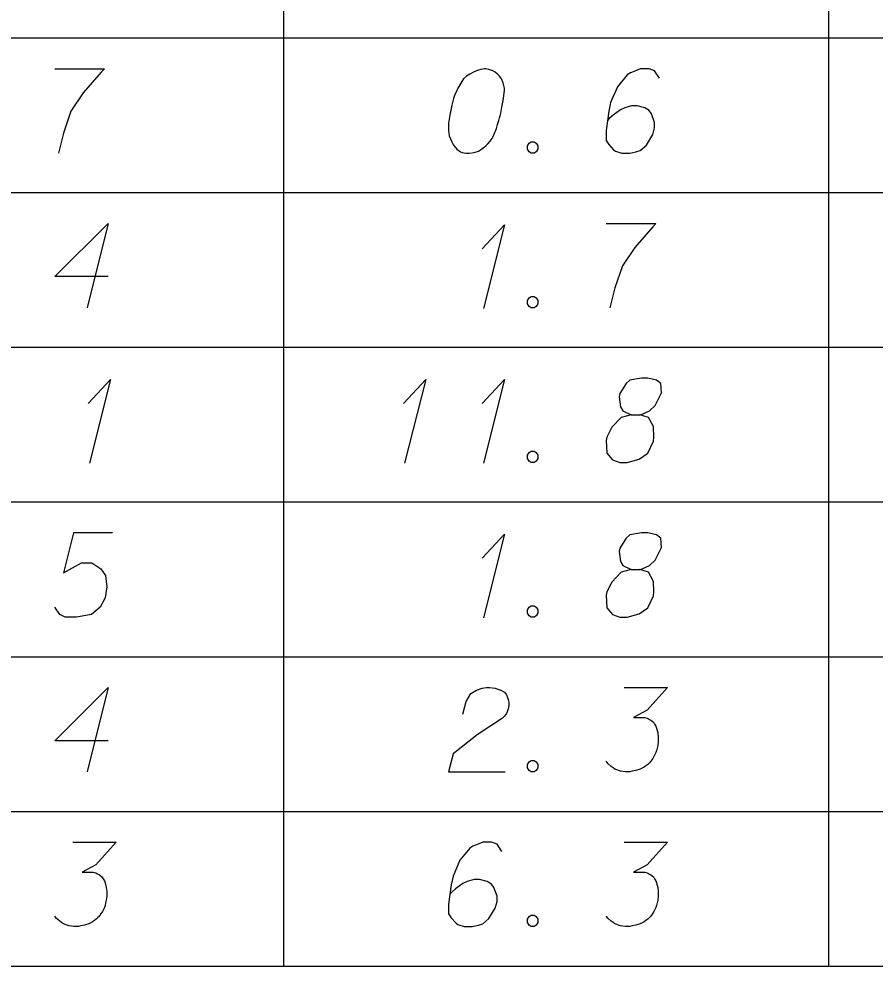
# Model space of a CAD drawing. Extents: x 2074207 to 2076812, y 516372 to 523312.
# Drawn here: x 2076573.1 to 2076621.8, y 517572.2 to 517626.1 of the extents above; entities that cross this region are included whole.
import ezdxf

# ---------------------------------------------------------------- set-up
doc = ezdxf.new("R2010")
doc.units = 0
doc.layers.add('Prop DirtTable_ Soil Test Results - Outline (Minor)', color=7, linetype='Continuous')
doc.layers.add('Prop DirtTable_ Soil Test Results - Tx (Sample Data)', color=7, linetype='Continuous')

msp = doc.modelspace()

# ---------------------------------------------------------------- linework, layer by layer
at = {"layer": 'Prop DirtTable_ Soil Test Results - Outline (Minor)'}
for p, q in [((2076588.114, 517633.83), (2076588.114, 517625.03)), ((2076619.134, 517625.03), (2076619.134, 517633.83)), ((2076260.609, 517625.03), (2076811.903, 517625.03)), ((2076260.609, 517625.03), (2076811.903, 517625.03)), ((2076588.114, 517625.03), (2076588.114, 517616.23)), ((2076619.134, 517616.23), (2076619.134, 517625.03)), ((2076260.609, 517616.23), (2076811.903, 517616.23)), ((2076260.609, 517616.23), (2076811.903, 517616.23)), ((2076588.114, 517616.23), (2076588.114, 517607.43)), ((2076619.134, 517607.43), (2076619.134, 517616.23)), ((2076260.609, 517607.43), (2076811.903, 517607.43)), ((2076260.609, 517607.43), (2076811.903, 517607.43)), ((2076588.114, 517607.43), (2076588.114, 517598.63)), ((2076619.134, 517598.63), (2076619.134, 517607.43)), ((2076260.609, 517598.63), (2076811.903, 517598.63)), ((2076260.609, 517598.63), (2076811.903, 517598.63)), ((2076588.114, 517598.63), (2076588.114, 517589.83)), ((2076619.134, 517589.83), (2076619.134, 517598.63)), ((2076260.609, 517589.83), (2076811.903, 517589.83)), ((2076260.609, 517589.83), (2076811.903, 517589.83)), ((2076588.114, 517589.83), (2076588.114, 517581.03)), ((2076619.134, 517581.03), (2076619.134, 517589.83)), ((2076260.609, 517581.03), (2076811.903, 517581.03)), ((2076260.609, 517581.03), (2076811.903, 517581.03)), ((2076588.114, 517581.03), (2076588.114, 517572.23)), ((2076619.134, 517572.23), (2076619.134, 517581.03)), ((2076260.609, 517572.23), (2076811.903, 517572.23))]:
    msp.add_line(p, q, dxfattribs=at)
at = {"layer": 'Prop DirtTable_ Soil Test Results - Tx (Sample Data)'}
for points in [[(2076575.116, 517623.274), (2076577.938, 517623.274), (2076577.761, 517623.085), (2076576.738, 517621.913), (2076576.033, 517620.855), (2076575.609, 517619.608), (2076575.327, 517618.474)], [(2076599.632, 517623.274), (2076599.562, 517623.274), (2076599.35, 517623.236), (2076599.209, 517623.198), (2076599.103, 517623.16), (2076598.927, 517623.085), (2076598.715, 517622.971), (2076598.539, 517622.858), (2076598.362, 517622.707), (2076598.256, 517622.556), (2076598.151, 517622.367), (2076598.045, 517622.178), (2076597.939, 517621.951), (2076597.868, 517621.8), (2076597.798, 517621.573), (2076597.692, 517621.195), (2076597.586, 517620.628), (2076597.516, 517620.174), (2076597.516, 517619.759), (2076597.551, 517619.456), (2076597.692, 517619.116), (2076597.798, 517618.927), (2076597.974, 517618.7), (2076598.186, 517618.549), (2076598.292, 517618.511), (2076598.503, 517618.474), (2076598.68, 517618.474), (2076598.962, 517618.511), (2076599.209, 517618.587), (2076599.385, 517618.7), (2076599.632, 517618.889), (2076599.738, 517619.003), (2076599.879, 517619.154), (2076599.985, 517619.305), (2076600.055, 517619.419), (2076600.126, 517619.608), (2076600.161, 517619.683), (2076600.232, 517619.872), (2076600.302, 517620.099), (2076600.373, 517620.326), (2076600.408, 517620.477), (2076600.443, 517620.59), (2076600.479, 517620.741), (2076600.549, 517621.082), (2076600.585, 517621.27), (2076600.62, 517621.459), (2076600.655, 517621.724), (2076600.69, 517622.064), (2076600.69, 517622.178), (2076600.655, 517622.329), (2076600.62, 517622.48), (2076600.514, 517622.707), (2076600.408, 517622.858), (2076600.302, 517622.971), (2076600.161, 517623.085), (2076600.02, 517623.16), (2076599.914, 517623.198), (2076599.809, 517623.236), (2076599.632, 517623.274)], [(2076609.509, 517622.745), (2076609.227, 517623.16), (2076608.91, 517623.274), (2076608.416, 517623.274), (2076608.063, 517623.122), (2076607.851, 517623.047), (2076607.675, 517622.933), (2076607.111, 517622.253), (2076606.723, 517621.346), (2076606.617, 517620.855), (2076606.476, 517619.759), (2076606.476, 517619.192), (2076606.617, 517618.965), (2076606.899, 517618.663), (2076607.005, 517618.587), (2076607.358, 517618.474), (2076607.816, 517618.474), (2076608.169, 517618.549), (2076608.416, 517618.625), (2076608.769, 517618.927), (2076609.121, 517619.532), (2076609.227, 517619.91), (2076609.227, 517620.212), (2076609.051, 517620.704), (2076608.91, 517620.893), (2076608.663, 517621.044), (2076608.239, 517621.157), (2076607.922, 517621.157), (2076607.534, 517621.044), (2076607.287, 517620.93), (2076606.864, 517620.628), (2076606.652, 517620.439), (2076606.546, 517620.326)], [(2076602.207, 517619.116), (2076602.384, 517619.116), (2076602.489, 517619.041), (2076602.595, 517618.889), (2076602.595, 517618.7), (2076602.489, 517618.549), (2076602.384, 517618.474), (2076602.207, 517618.474), (2076602.101, 517618.549), (2076601.996, 517618.7), (2076601.996, 517618.889), (2076602.101, 517619.041), (2076602.207, 517619.116)], [(2076578.149, 517611.45), (2076575.116, 517611.45), (2076578.149, 517614.474), (2076576.95, 517609.674)], [(2076599.42, 517613.037), (2076600.69, 517614.398), (2076599.491, 517609.636)], [(2076606.476, 517614.474), (2076609.298, 517614.474), (2076609.121, 517614.285), (2076608.098, 517613.113), (2076607.393, 517612.055), (2076606.969, 517610.808), (2076606.687, 517609.674)], [(2076602.207, 517610.316), (2076602.384, 517610.316), (2076602.489, 517610.241), (2076602.595, 517610.089), (2076602.595, 517609.9), (2076602.489, 517609.749), (2076602.384, 517609.674), (2076602.207, 517609.674), (2076602.101, 517609.749), (2076601.996, 517609.9), (2076601.996, 517610.089), (2076602.101, 517610.241), (2076602.207, 517610.316)], [(2076577.02, 517604.237), (2076578.29, 517605.598), (2076577.091, 517600.836)], [(2076594.94, 517604.237), (2076596.21, 517605.598), (2076595.011, 517600.836)], [(2076599.42, 517604.237), (2076600.69, 517605.598), (2076599.491, 517600.836)], [(2076607.887, 517603.595), (2076608.38, 517603.595), (2076608.522, 517603.633), (2076608.945, 517603.822), (2076609.262, 517604.124), (2076609.615, 517604.842), (2076609.58, 517605.371), (2076609.333, 517605.56), (2076608.839, 517605.674), (2076608.486, 517605.674), (2076607.816, 517605.56), (2076607.604, 517605.371), (2076607.252, 517604.804), (2076607.216, 517604.615), (2076607.287, 517604.048), (2076607.428, 517603.822), (2076607.887, 517603.595), (2076607.322, 517603.444), (2076606.793, 517602.877), (2076606.511, 517602.31), (2076606.476, 517602.121), (2076606.511, 517601.403), (2076606.828, 517601.025), (2076607.252, 517600.874), (2076607.675, 517600.874), (2076608.345, 517601.063), (2076608.839, 517601.403), (2076609.157, 517602.083), (2076609.192, 517602.31), (2076609.157, 517602.915), (2076608.874, 517603.444), (2076608.38, 517603.595)], [(2076602.207, 517601.516), (2076602.384, 517601.516), (2076602.489, 517601.441), (2076602.595, 517601.289), (2076602.595, 517601.1), (2076602.489, 517600.949), (2076602.384, 517600.874), (2076602.207, 517600.874), (2076602.101, 517600.949), (2076601.996, 517601.1), (2076601.996, 517601.289), (2076602.101, 517601.441), (2076602.207, 517601.516)], [(2076578.396, 517596.874), (2076576.174, 517596.874), (2076575.609, 517594.606), (2076576.632, 517595.173), (2076577.232, 517595.173), (2076577.726, 517594.833), (2076578.008, 517594.455), (2076578.079, 517593.812), (2076577.973, 517593.17), (2076577.691, 517592.641), (2076577.197, 517592.225), (2076576.35, 517592.074), (2076575.715, 517592.074), (2076575.398, 517592.225), (2076575.116, 517592.641)], [(2076599.42, 517595.437), (2076600.69, 517596.798), (2076599.491, 517592.036)], [(2076607.887, 517594.795), (2076608.38, 517594.795), (2076608.522, 517594.833), (2076608.945, 517595.022), (2076609.262, 517595.324), (2076609.615, 517596.042), (2076609.58, 517596.571), (2076609.333, 517596.76), (2076608.839, 517596.874), (2076608.486, 517596.874), (2076607.816, 517596.76), (2076607.604, 517596.571), (2076607.252, 517596.004), (2076607.216, 517595.815), (2076607.287, 517595.248), (2076607.428, 517595.022), (2076607.887, 517594.795), (2076607.322, 517594.644), (2076606.793, 517594.077), (2076606.511, 517593.51), (2076606.476, 517593.321), (2076606.511, 517592.603), (2076606.828, 517592.225), (2076607.252, 517592.074), (2076607.675, 517592.074), (2076608.345, 517592.263), (2076608.839, 517592.603), (2076609.157, 517593.283), (2076609.192, 517593.51), (2076609.157, 517594.115), (2076608.874, 517594.644), (2076608.38, 517594.795)], [(2076602.207, 517592.716), (2076602.384, 517592.716), (2076602.489, 517592.641), (2076602.595, 517592.489), (2076602.595, 517592.3), (2076602.489, 517592.149), (2076602.384, 517592.074), (2076602.207, 517592.074), (2076602.101, 517592.149), (2076601.996, 517592.3), (2076601.996, 517592.489), (2076602.101, 517592.641), (2076602.207, 517592.716)], [(2076578.149, 517585.05), (2076575.116, 517585.05), (2076578.149, 517588.074), (2076576.95, 517583.274)], [(2076598.327, 517586.562), (2076598.503, 517587.28), (2076598.786, 517587.733), (2076599.103, 517587.922), (2076599.42, 517588.036), (2076599.667, 517588.074), (2076599.844, 517588.074), (2076600.161, 517588.036), (2076600.373, 517587.96), (2076600.479, 517587.922), (2076600.69, 517587.809), (2076600.796, 517587.658), (2076600.867, 517587.507), (2076600.902, 517587.393), (2076600.937, 517587.242), (2076600.937, 517587.053), (2076600.902, 517586.864), (2076600.867, 517586.751), (2076600.796, 517586.6), (2076600.69, 517586.448), (2076600.585, 517586.335), (2076599.138, 517585.39), (2076597.763, 517584.294), (2076597.516, 517583.274), (2076600.726, 517583.274)], [(2076607.499, 517588.074), (2076609.968, 517588.074), (2076608.804, 517586.789), (2076608.028, 517586.373), (2076608.663, 517586.373), (2076608.804, 517586.335), (2076608.874, 517586.297), (2076608.945, 517586.259), (2076609.015, 517586.222), (2076609.157, 517586.108), (2076609.227, 517585.995), (2076609.298, 517585.882), (2076609.333, 517585.768), (2076609.403, 517585.504), (2076609.439, 517585.277), (2076609.439, 517585.163), (2076609.439, 517585.012), (2076609.403, 517584.785), (2076609.368, 517584.634), (2076609.333, 517584.483), (2076609.298, 517584.37), (2076609.262, 517584.294), (2076609.227, 517584.219), (2076609.192, 517584.143), (2076609.121, 517584.03), (2076609.015, 517583.878), (2076608.91, 517583.765), (2076608.839, 517583.689), (2076608.733, 517583.614), (2076608.627, 517583.538), (2076608.486, 517583.463), (2076608.416, 517583.425), (2076608.169, 517583.349), (2076607.957, 517583.311), (2076607.816, 517583.274), (2076607.569, 517583.274), (2076607.287, 517583.311), (2076607.181, 517583.349), (2076607.075, 517583.387), (2076606.969, 517583.425), (2076606.864, 517583.5), (2076606.758, 517583.576), (2076606.581, 517583.727), (2076606.476, 517583.878)], [(2076602.207, 517583.916), (2076602.384, 517583.916), (2076602.489, 517583.841), (2076602.595, 517583.689), (2076602.595, 517583.5), (2076602.489, 517583.349), (2076602.384, 517583.274), (2076602.207, 517583.274), (2076602.101, 517583.349), (2076601.996, 517583.5), (2076601.996, 517583.689), (2076602.101, 517583.841), (2076602.207, 517583.916)], [(2076576.139, 517579.274), (2076578.608, 517579.274), (2076577.444, 517577.989), (2076576.668, 517577.573), (2076577.303, 517577.573), (2076577.444, 517577.535), (2076577.514, 517577.497), (2076577.585, 517577.459), (2076577.655, 517577.422), (2076577.797, 517577.308), (2076577.867, 517577.195), (2076577.938, 517577.082), (2076577.973, 517576.968), (2076578.043, 517576.704), (2076578.079, 517576.477), (2076578.079, 517576.363), (2076578.079, 517576.212), (2076578.043, 517575.985), (2076578.008, 517575.834), (2076577.973, 517575.683), (2076577.938, 517575.57), (2076577.902, 517575.494), (2076577.867, 517575.419), (2076577.832, 517575.343), (2076577.761, 517575.23), (2076577.655, 517575.078), (2076577.55, 517574.965), (2076577.479, 517574.889), (2076577.373, 517574.814), (2076577.267, 517574.738), (2076577.126, 517574.663), (2076577.056, 517574.625), (2076576.809, 517574.549), (2076576.597, 517574.511), (2076576.456, 517574.474), (2076576.209, 517574.474), (2076575.927, 517574.511), (2076575.821, 517574.549), (2076575.715, 517574.587), (2076575.609, 517574.625), (2076575.504, 517574.7), (2076575.398, 517574.776), (2076575.221, 517574.927), (2076575.116, 517575.078)], [(2076600.549, 517578.745), (2076600.267, 517579.16), (2076599.95, 517579.274), (2076599.456, 517579.274), (2076599.103, 517579.122), (2076598.891, 517579.047), (2076598.715, 517578.933), (2076598.151, 517578.253), (2076597.763, 517577.346), (2076597.657, 517576.855), (2076597.516, 517575.759), (2076597.516, 517575.192), (2076597.657, 517574.965), (2076597.939, 517574.663), (2076598.045, 517574.587), (2076598.398, 517574.474), (2076598.856, 517574.474), (2076599.209, 517574.549), (2076599.456, 517574.625), (2076599.809, 517574.927), (2076600.161, 517575.532), (2076600.267, 517575.91), (2076600.267, 517576.212), (2076600.091, 517576.704), (2076599.95, 517576.893), (2076599.703, 517577.044), (2076599.279, 517577.157), (2076598.962, 517577.157), (2076598.574, 517577.044), (2076598.327, 517576.93), (2076597.904, 517576.628), (2076597.692, 517576.439), (2076597.586, 517576.326)], [(2076607.499, 517579.274), (2076609.968, 517579.274), (2076608.804, 517577.989), (2076608.028, 517577.573), (2076608.663, 517577.573), (2076608.804, 517577.535), (2076608.874, 517577.497), (2076608.945, 517577.459), (2076609.015, 517577.422), (2076609.157, 517577.308), (2076609.227, 517577.195), (2076609.298, 517577.082), (2076609.333, 517576.968), (2076609.403, 517576.704), (2076609.439, 517576.477), (2076609.439, 517576.363), (2076609.439, 517576.212), (2076609.403, 517575.985), (2076609.368, 517575.834), (2076609.333, 517575.683), (2076609.298, 517575.57), (2076609.262, 517575.494), (2076609.227, 517575.419), (2076609.192, 517575.343), (2076609.121, 517575.23), (2076609.015, 517575.078), (2076608.91, 517574.965), (2076608.839, 517574.889), (2076608.733, 517574.814), (2076608.627, 517574.738), (2076608.486, 517574.663), (2076608.416, 517574.625), (2076608.169, 517574.549), (2076607.957, 517574.511), (2076607.816, 517574.474), (2076607.569, 517574.474), (2076607.287, 517574.511), (2076607.181, 517574.549), (2076607.075, 517574.587), (2076606.969, 517574.625), (2076606.864, 517574.7), (2076606.758, 517574.776), (2076606.581, 517574.927), (2076606.476, 517575.078)], [(2076602.207, 517575.116), (2076602.384, 517575.116), (2076602.489, 517575.041), (2076602.595, 517574.889), (2076602.595, 517574.7), (2076602.489, 517574.549), (2076602.384, 517574.474), (2076602.207, 517574.474), (2076602.101, 517574.549), (2076601.996, 517574.7), (2076601.996, 517574.889), (2076602.101, 517575.041), (2076602.207, 517575.116)]]:
    msp.add_lwpolyline(points, dxfattribs=at)

doc.saveas('drawing.dxf')
